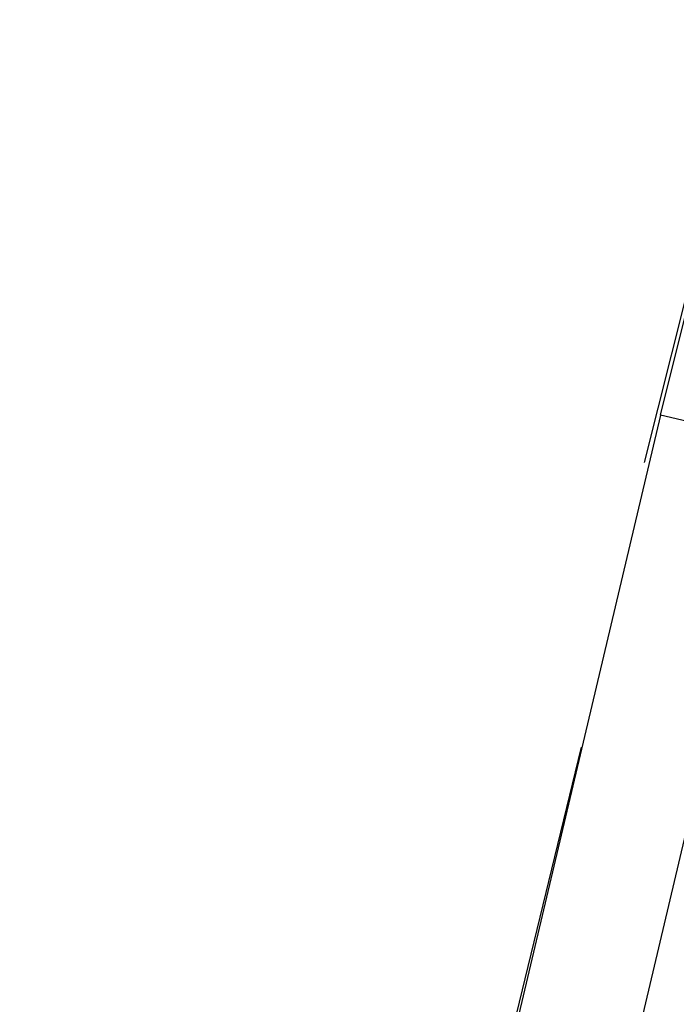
# Model space of a CAD drawing. Header units: feet. Extents: x -79 to 198, y -22 to 181.
# Tile 276 of 318: x 133.873 to 134.427, y 121.908 to 122.738. Entities that reach past the tile are written whole.
import ezdxf

# ---------------------------------------------------------------- set-up
doc = ezdxf.new("R2010")
doc.units = ezdxf.units.FT
doc.layers.add('A-LINEA', color=7, linetype='CONTINUOUS')

msp = doc.modelspace()

# ---------------------------------------------------------------- linework, layer by layer
at = {"layer": 'A-LINEA'}
for p, q in [((134.4, 122.3644), (134.4933, 122.7378)), ((134.4133, 122.4044), (132.5333, 114.4578)), ((134.4133, 122.4044), (134.4133, 122.4044)), ((134.4133, 122.4044), (134.4133, 122.4044)), ((134.4133, 122.4044), (134.4133, 122.4044)), ((134.0933, 120.6044), (134.48, 122.2444)), ((134.2267, 121.6311), (134.3467, 122.1244))]:
    msp.add_line(p, q, dxfattribs=at)
msp.add_lwpolyline([(135.08, 122.2578), (135.0933, 122.2578), (135.0933, 122.2444), (134.4133, 122.4044), (134.4533, 122.5644), (134.4667, 122.5644), (134.4667, 122.5511), (134.4533, 122.5244), (134.4667, 122.5378)], dxfattribs=at)
msp.add_lwpolyline([(135.08, 122.2578), (135.0933, 122.2578), (135.0933, 122.2444), (134.4133, 122.4044), (134.4533, 122.5644), (134.4667, 122.5644), (134.4667, 122.5511), (134.4533, 122.5244), (134.4667, 122.5378)], dxfattribs=at)
msp.add_lwpolyline([(135.08, 122.2578), (135.0933, 122.2578), (135.0933, 122.2444), (134.4133, 122.4044), (134.4533, 122.5644), (134.4667, 122.5644), (134.4667, 122.5511), (134.4533, 122.5244), (134.4667, 122.5378)], dxfattribs=at)

doc.saveas('drawing.dxf')
